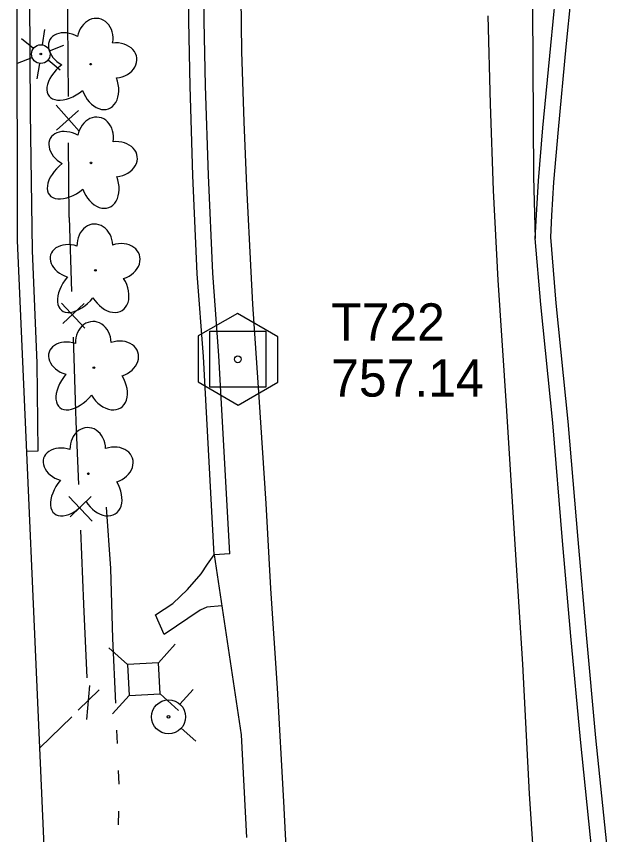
# Model space of a CAD drawing. Extents: x 589250 to 1188077, y 162953 to 363065.
# Drawn here: x 593471 to 593566.3, y 186471.7 to 186603.3 of the extents above; entities that cross this region are included whole.
import ezdxf

# ---------------------------------------------------------------- set-up
doc = ezdxf.new("R2010")
doc.units = 0
for name, color, linetype in [('E_DWY', 7, 'Continuous'), ('E_FEN_P', 7, 'Continuous'), ('E_LAND_Vegetation', 7, 'Continuous'), ('E_LTG', 7, 'Continuous'), ('E_MAP_Control', 7, 'Continuous'), ('E_MAP_Limits', 7, 'Continuous'), ('E_RDWY', 7, 'Continuous'), ('E_RDWY_C_and_G', 7, 'Continuous'), ('E_RDWY_Gravel', 7, 'Continuous'), ('E_UTL_AG_Bold', 7, 'Continuous'), ('E_UTL_WHydrant', 7, 'Continuous'), ('E_WTR_FlowLine', 7, 'Continuous')]:
    doc.layers.add(name, color=color, linetype=linetype)

msp = doc.modelspace()

# ---------------------------------------------------------------- linework, layer by layer
at = {"layer": 'E_DWY'}
for p, q in [((593473.02, 186623.73), (593473.22, 186587.82)), ((593557, 186598.62), (593558.6, 186614.55)), ((593559.48, 186598.38), (593561.09, 186614.31)), ((593555.74, 186585.34), (593557, 186598.62)), ((593558.23, 186585.12), (593559.48, 186598.38)), ((593473.22, 186587.82), (593473.58, 186565.62)), ((593555, 186576.82), (593555.74, 186585.34)), ((593557.49, 186576.64), (593558.23, 186585.12)), ((593554.68, 186571.4), (593555, 186576.82)), ((593557.17, 186571.26), (593557.49, 186576.64)), ((593554.5, 186567.57), (593554.68, 186571.4)), ((593556.99, 186567.78), (593557.17, 186571.26)), ((593473.58, 186565.62), (593474.3, 186547.54)), ((593474.3, 186547.54), (593474.46, 186533.36)), ((593474.46, 186533.36), (593472.66, 186533.35))]:
    msp.add_line(p, q, dxfattribs=at)
at = {"layer": 'E_FEN_P'}
for p, q in [((593479.32, 186602.43), (593479.28, 186609.75)), ((593479.39, 186590.4), (593479.32, 186602.43)), ((593481.11, 186584.82), (593477.44, 186588.99)), ((593477.46, 186584.99), (593481.01, 186588.16)), ((593479.5, 186570.93), (593479.43, 186582.96)), ((593479.5, 186570.93), (593479.9, 186559.07)), ((593478.3, 186557.19), (593482.04, 186553.18)), ((593481.9, 186557.12), (593478.48, 186553.89)), ((593480.15, 186551.72), (593480.54, 186539.86)), ((593480.54, 186539.86), (593480.6, 186538.15)), ((593480.6, 186538.15), (593481.03, 186528)), ((593479.44, 186526.11), (593483.22, 186522.13)), ((593483.05, 186526.07), (593479.66, 186522.81)), ((593481.34, 186520.66), (593481.84, 186508.8)), ((593481.84, 186508.8), (593482.34, 186496.94)), ((593482.78, 186495.71), (593482.3, 186490.24)), ((593484.36, 186495.01), (593480.97, 186491.75)), ((593479.96, 186490.68), (593474.77, 186485.68))]:
    msp.add_line(p, q, dxfattribs=at)
at = {"layer": 'E_LAND_Vegetation'}
for centre in [(593482.96, 186595.6), (593483.02, 186579.73), (593483.74, 186562.46), (593483.49, 186546.8), (593482.61, 186529.75)]:
    msp.add_circle(centre, 0.128, dxfattribs=at)
for centre, major_axis, ratio in [((593483.68, 186599.52), (-0.62, -3.4), 0.832022), ((593479.58, 186597.77), (3.16, -1.77), 0.716896), ((593486.82, 186596.19), (-3.59, -0.4), 0.782863), ((593479.99, 186593.43), (3.71, 2.97), 0.560249), ((593484.39, 186592.38), (-1.45, 3.96), 0.691916), ((593483.74, 186583.65), (-0.62, -3.4), 0.832022), ((593479.64, 186581.9), (3.16, -1.77), 0.716896), ((593486.88, 186580.32), (-3.59, -0.4), 0.782863), ((593480.05, 186577.56), (3.71, 2.97), 0.560249), ((593484.45, 186576.51), (-1.45, 3.96), 0.691916), ((593483.64, 186566.44), (0.09, -3.45), 0.832022), ((593479.99, 186563.88), (3.46, -1.08), 0.716896), ((593487.39, 186563.83), (-3.43, -1.13), 0.782863), ((593481.28, 186559.72), (3.02, 3.67), 0.560249), ((593485.8, 186559.59), (-2.24, 3.58), 0.691916), ((593483.39, 186550.78), (0.09, -3.45), 0.832022), ((593479.74, 186548.22), (3.46, -1.08), 0.716896), ((593487.15, 186548.17), (-3.43, -1.13), 0.782863), ((593481.03, 186544.06), (3.02, 3.67), 0.560249), ((593485.56, 186543.93), (-2.24, 3.58), 0.691916), ((593482.51, 186533.73), (0.09, -3.45), 0.832022), ((593478.86, 186531.18), (3.46, -1.08), 0.716896), ((593486.27, 186531.13), (-3.43, -1.13), 0.782863), ((593480.15, 186527.01), (3.02, 3.67), 0.560249), ((593484.68, 186526.89), (-2.24, 3.58), 0.691916)]:
    msp.add_ellipse(centre, major_axis=major_axis, ratio=ratio, start_param=1.570796, end_param=4.712389, dxfattribs=at)
at = {"layer": 'E_LTG'}
for p, q in [((593475.57, 186601.17), (593475.18, 186598.7)), ((593471.84, 186599.73), (593473.78, 186598.16)), ((593476.35, 186597.76), (593478.68, 186598.66)), ((593471.22, 186595.78), (593473.55, 186596.68)), ((593474.72, 186595.73), (593474.33, 186593.26)), ((593476.12, 186596.27), (593478.06, 186594.7))]:
    msp.add_line(p, q, dxfattribs=at)
for radius in [1.5, 0.125]:
    msp.add_circle((593474.95, 186597.22), radius, dxfattribs=at)
at = {"layer": 'E_MAP_Control'}
for p, q in [((593502.15, 186543.65), (593502.15, 186552.65)), ((593502.15, 186552.65), (593511.15, 186552.65)), ((593502.15, 186543.65), (593502.15, 186552.65)), ((593502.15, 186552.65), (593511.15, 186552.65)), ((593502.15, 186543.65), (593502.15, 186552.65)), ((593502.15, 186552.65), (593511.15, 186552.65)), ((593511.15, 186552.65), (593511.15, 186543.65)), ((593511.15, 186552.65), (593511.15, 186543.65)), ((593511.15, 186552.65), (593511.15, 186543.65)), ((593511.15, 186543.65), (593502.15, 186543.65)), ((593511.15, 186543.65), (593502.15, 186543.65)), ((593511.15, 186543.65), (593502.15, 186543.65))]:
    msp.add_line(p, q, dxfattribs=at)
msp.add_lwpolyline([(593500.24, 186551.91), (593500.24, 186544.52), (593506.7, 186540.79), (593513.1, 186544.46), (593513.1, 186551.78), (593506.57, 186555.51)], close=True, dxfattribs=at)
msp.add_lwpolyline([(593500.24, 186551.91), (593500.24, 186544.52), (593506.7, 186540.79), (593513.1, 186544.46), (593513.1, 186551.78), (593506.57, 186555.51)], close=True, dxfattribs=at)
msp.add_lwpolyline([(593500.24, 186551.91), (593500.24, 186544.52), (593506.7, 186540.79), (593513.1, 186544.46), (593513.1, 186551.78), (593506.57, 186555.51)], close=True, dxfattribs=at)
msp.add_circle((593506.65, 186548.15), 0.546, dxfattribs=at)
msp.add_circle((593506.65, 186548.15), 0.546, dxfattribs=at)
msp.add_circle((593506.65, 186548.15), 0.546, dxfattribs=at)
at = {"layer": 'E_MAP_Limits'}
for p, q in [((593471.02, 186682.07), (593471.16, 186567.26)), ((593471.16, 186567.26), (593482.2, 186317.28))]:
    msp.add_line(p, q, dxfattribs=at)
at = {"layer": 'E_RDWY'}
for p, q in [((593507.27, 186597.66), (593507.18, 186607.42)), ((593547.3, 186589.23), (593546.9, 186603.36)), ((593507.69, 186586.33), (593507.27, 186597.66)), ((593547.8, 186575.27), (593547.3, 186589.23)), ((593508.12, 186575.95), (593507.69, 186586.33)), ((593508.77, 186562.24), (593508.12, 186575.95)), ((593548.52, 186560.85), (593547.8, 186575.27)), ((593509.07, 186557.02), (593508.77, 186562.24)), ((593549.87, 186540.67), (593548.52, 186560.85)), ((593510.07, 186542.06), (593509.07, 186557.02)), ((593511.2, 186524.97), (593510.07, 186542.06)), ((593551.3, 186517.6), (593549.87, 186540.67)), ((593511.97, 186511.29), (593511.2, 186524.97)), ((593501.74, 186515.2), (593502.85, 186516.74)), ((593552.48, 186499.15), (593551.3, 186517.6)), ((593500.74, 186513.65), (593501.74, 186515.2)), ((593498.57, 186511.12), (593500.74, 186513.65)), ((593513.04, 186495.29), (593511.97, 186511.29)), ((593496.18, 186508.91), (593498.57, 186511.12)), ((593493.4, 186507.06), (593496.18, 186508.91)), ((593504.09, 186508.52), (593501.65, 186508.28)), ((593500.56, 186507.82), (593494.81, 186503.91)), ((593501.65, 186508.28), (593500.56, 186507.82)), ((593494.81, 186503.91), (593493.4, 186507.06)), ((593553.58, 186478.29), (593552.48, 186499.15)), ((593514.05, 186477.04), (593513.04, 186495.29)), ((593554.66, 186461.33), (593553.58, 186478.29)), ((593514.96, 186459.5), (593514.05, 186477.04))]:
    msp.add_line(p, q, dxfattribs=at)
at = {"layer": 'E_RDWY_C_and_G'}
for p, q in [((593501.25, 186602.59), (593501.23, 186612.45)), ((593498.75, 186602.56), (593498.73, 186612.41)), ((593498.96, 186592.05), (593498.75, 186602.56)), ((593501.46, 186592.12), (593501.25, 186602.59)), ((593499.43, 186577.69), (593498.96, 186592.05)), ((593501.92, 186577.78), (593501.46, 186592.12)), ((593500.11, 186561.87), (593499.43, 186577.69)), ((593502.61, 186561.98), (593501.92, 186577.78)), ((593557.87, 186557.16), (593556.99, 186567.78)), ((593555.38, 186556.95), (593554.5, 186567.57)), ((593501.1, 186548.6), (593500.11, 186561.87)), ((593503.6, 186548.75), (593502.61, 186561.98)), ((593557.32, 186537.96), (593555.38, 186556.95)), ((593559.81, 186538.18), (593557.87, 186557.16)), ((593502.85, 186516.74), (593501.1, 186548.6)), ((593505.35, 186516.88), (593503.6, 186548.75)), ((593558.89, 186518.97), (593557.32, 186537.96)), ((593561.38, 186519.18), (593559.81, 186538.18)), ((593562.73, 186503.86), (593561.38, 186519.18)), ((593560.24, 186503.64), (593558.89, 186518.97)), ((593505.35, 186516.88), (593502.85, 186516.74)), ((593561.76, 186487.03), (593560.24, 186503.64)), ((593564.24, 186487.28), (593562.73, 186503.86)), ((593563.81, 186467.21), (593561.76, 186487.03)), ((593566.3, 186467.46), (593564.24, 186487.28))]:
    msp.add_line(p, q, dxfattribs=at)
at = {"layer": 'E_RDWY_Gravel'}
for p, q in [((593554.06, 186604.68), (593554.2, 186577.5)), ((593554.2, 186577.5), (593554.5, 186567.57)), ((593502.85, 186516.74), (593507.2, 186487.8)), ((593507.2, 186487.8), (593508.02, 186471.3))]:
    msp.add_line(p, q, dxfattribs=at)
at = {"layer": 'E_UTL_AG_Bold'}
for p, q in [((593493.88, 186499.37), (593496.56, 186502.34)), ((593488.89, 186499.11), (593485.91, 186501.78)), ((593493.88, 186499.37), (593488.89, 186499.11)), ((593494.14, 186494.37), (593493.88, 186499.37)), ((593488.89, 186499.11), (593489.15, 186494.11)), ((593489.15, 186494.11), (593486.47, 186491.14)), ((593489.15, 186494.11), (593494.14, 186494.37)), ((593494.14, 186494.37), (593497.11, 186491.7))]:
    msp.add_line(p, q, dxfattribs=at)
at = {"layer": 'E_UTL_WHydrant'}
for p, q in [((593497.31, 186492.7), (593499.44, 186495.05)), ((593497.51, 186488.86), (593499.87, 186486.74))]:
    msp.add_line(p, q, dxfattribs=at)
for radius in [2.74, 0.21]:
    msp.add_circle((593495.5, 186490.68), radius, dxfattribs=at)
at = {"layer": 'E_WTR_FlowLine'}
for p, q in [((593485.44, 186524.36), (593486.14, 186514.52)), ((593486.14, 186514.52), (593486.48, 186503.25)), ((593486.48, 186503.25), (593486.96, 186492.89)), ((593487.14, 186488.55), (593487.23, 186486.37)), ((593487.41, 186482.03), (593487.5, 186479.85)), ((593487.44, 186475.5), (593487.4, 186473.33))]:
    msp.add_line(p, q, dxfattribs=at)

# ---------------------------------------------------------------- texts
at = {"layer": 'E_MAP_Control'}
for s, p in [('T722', (593521.66, 186551.15)), ('T722', (593521.66, 186551.15)), ('T722', (593521.66, 186551.15)), ('757.14', (593521.66, 186542.15)), ('757.14', (593521.66, 186542.15)), ('757.14', (593521.66, 186542.15))]:
    msp.add_text(s, height=6, dxfattribs=at).set_placement(p)

doc.saveas('drawing.dxf')
